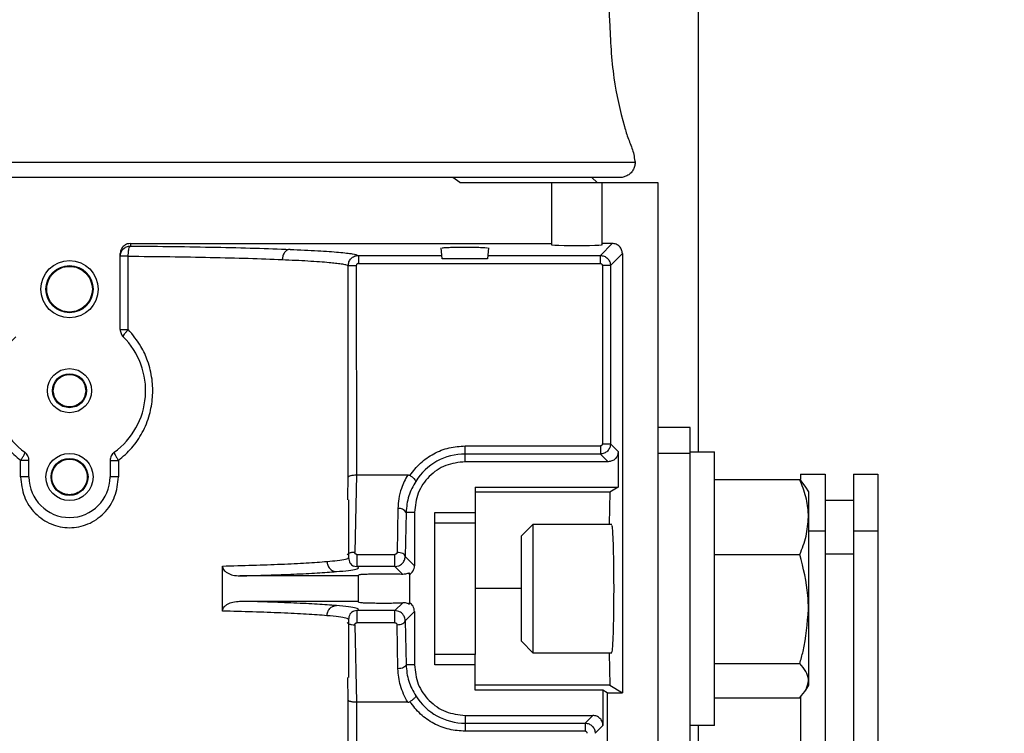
# Model space of a CAD drawing. Header units: inches. Extents: x 170 to 312, y 215 to 248.
# Tile 367 of 529: x 255.927 to 256.166, y 224.66 to 224.833. Entities that reach past the tile are written whole.
import ezdxf

# ---------------------------------------------------------------- set-up
doc = ezdxf.new("R2010")
doc.units = ezdxf.units.IN
doc.header["$LTSCALE"] = 0.25
doc.header["$MEASUREMENT"] = 0
doc.layers.add('ANNOTATIONS', color=1, linetype='Continuous')
doc.layers.add('MOTOR RH', color=7, linetype='Continuous')
doc.styles.add('ARIAL', font='arial.ttf', dxfattribs={"height": 0.09375})
doc.dimstyles.new('STANDARD$0', dxfattribs={"dimtxt": 0.09375, "dimasz": 0.09375, "dimexe": 0.03125, "dimexo": 0.046875, "dimgap": 0.09, "dimtad": 0, "dimtih": 1, "dimtoh": 1, "dimdec": 4, "dimzin": 0, "dimdsep": 46, "dimtxsty": 'ARIAL', "dimcen": 0.09, "dimadec": 0, "dimazin": 0, "dimtfac": 1, "dimtdec": 4, "dimtofl": 0, "dimtmove": 0, "dimatfit": 1, "dimfxl": 1, "dimtolj": 1, "dimtzin": 0, "dimarcsym": 0})

# ---------------------------------------------------------------- blocks, each defined once
blk = doc.blocks.new('*D221')
at = {"layer": 'ANNOTATIONS', "color": 0, "lineweight": -2, "transparency": 16777216}
for p, q in [((255.2092310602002, 223.8186622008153), (255.2092310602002, 225.2665192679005)), ((256.2944185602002, 224.6654394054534), (256.2944185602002, 225.2665192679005)), ((255.3029810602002, 225.2352692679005), (255.5164449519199, 225.2352692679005)), ((256.2006685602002, 225.2352692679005), (256.0866649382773, 225.2352692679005))]:
    blk.add_line(p, q, dxfattribs=at)
at = {"layer": 'ANNOTATIONS', "color": 0, "transparency": 16777216}
for points in [[(255.3029810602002, 225.2508942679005), (255.3029810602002, 225.2196442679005), (255.2092310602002, 225.2352692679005)], [(256.2006685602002, 225.2508942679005), (256.2006685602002, 225.2196442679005), (256.2944185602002, 225.2352692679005)]]:
    blk.add_solid(points, dxfattribs=at)
at = {"layer": 'defpoints', "color": 0, "transparency": 16777216}
for p in [(255.2092310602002, 225.2352692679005), (256.2944185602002, 224.6185644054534), (255.2092310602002, 223.7717872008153)]:
    blk.add_point(p, dxfattribs=at)
at = {"layer": 'ANNOTATIONS', "color": 0, "transparency": 16777216, "insert": (255.8015549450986, 225.2352692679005), "char_height": 0.09375, "attachment_point": 5, "style": 'ARIAL'}
blk.add_mtext('\\A1;16 1/8"', dxfattribs=at)
blk = doc.blocks.new('*D222')
at = {"layer": 'ANNOTATIONS', "color": 0, "lineweight": -2, "transparency": 16777216}
for p, q in [((255.2092310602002, 223.8186622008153), (255.2092310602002, 225.5464032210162)), ((256.5292678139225, 225.1001155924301), (256.5292678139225, 225.5464032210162)), ((255.3029810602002, 225.5151532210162), (255.5841394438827, 225.5151532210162)), ((256.4355178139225, 225.5151532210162), (256.1543594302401, 225.5151532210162))]:
    blk.add_line(p, q, dxfattribs=at)
at = {"layer": 'ANNOTATIONS', "color": 0, "transparency": 16777216}
for points in [[(255.3029810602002, 225.5307782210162), (255.3029810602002, 225.4995282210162), (255.2092310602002, 225.5151532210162)], [(256.4355178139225, 225.5307782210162), (256.4355178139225, 225.4995282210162), (256.5292678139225, 225.5151532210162)]]:
    blk.add_solid(points, dxfattribs=at)
at = {"layer": 'defpoints', "color": 0, "transparency": 16777216}
for p in [(255.2092310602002, 225.5151532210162), (256.5292678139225, 225.0532405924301), (255.2092310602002, 223.7717872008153)]:
    blk.add_point(p, dxfattribs=at)
at = {"layer": 'ANNOTATIONS', "color": 0, "transparency": 16777216, "insert": (255.8692494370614, 225.5151532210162), "char_height": 0.09375, "attachment_point": 5, "style": 'ARIAL'}
blk.add_mtext('\\A1;18 1/2"', dxfattribs=at)

msp = doc.modelspace()

# ---------------------------------------------------------------- linework, layer by layer
at = {"layer": 'MOTOR RH'}
for p, q in [((256.0916685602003, 224.8967872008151), (256.0916685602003, 224.7282026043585)), ((255.8020472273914, 224.7983620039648), (256.076407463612, 224.7983620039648)), ((256.0727165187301, 224.7946710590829), (255.8057381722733, 224.7946710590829)), ((256.0338576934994, 224.7934407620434), (256.0321874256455, 224.7946710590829)), ((256.0659497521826, 224.7946710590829), (256.0671800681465, 224.7934407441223)), ((256.0338576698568, 224.7934407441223), (256.0819438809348, 224.7934407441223)), ((256.0561072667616, 224.7934407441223), (256.0561072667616, 224.7783332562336)), ((256.0684104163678, 224.7783332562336), (256.0684104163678, 224.7934407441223)), ((256.0819438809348, 224.7934407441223), (256.0819438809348, 224.4743184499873)), ((255.9539911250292, 224.7786769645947), (256.0561072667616, 224.7786769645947)), ((255.9539911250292, 224.7786769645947), (255.9539911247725, 224.7780605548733)), ((256.0296151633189, 224.7749860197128), (256.0293862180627, 224.7776028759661)), ((256.0408555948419, 224.7776028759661), (256.0406266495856, 224.7749860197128)), ((256.0679744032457, 224.7757788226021), (256.0708725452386, 224.778676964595)), ((256.0708725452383, 224.7786769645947), (256.0684104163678, 224.7786769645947)), ((255.951530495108, 224.7578127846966), (255.951530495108, 224.7762148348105)), ((255.9534730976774, 224.7578127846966), (255.9534730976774, 224.7756014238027)), ((256.0092815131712, 224.7757788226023), (256.0092815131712, 224.7738115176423)), ((256.0092815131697, 224.7757788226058), (256.0295458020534, 224.7757788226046)), ((256.0406266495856, 224.7749860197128), (256.0296151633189, 224.7749860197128)), ((256.040696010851, 224.775778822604), (256.067974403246, 224.7757788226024)), ((256.0679744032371, 224.7738115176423), (256.0679744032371, 224.7757788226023)), ((256.0733316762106, 224.7762178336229), (256.0704335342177, 224.77331969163)), ((256.0733316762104, 224.7762178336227), (256.0733316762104, 224.6697805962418)), ((256.0068232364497, 224.7220613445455), (256.0068232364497, 224.7733198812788)), ((256.0087896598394, 224.773319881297), (256.0087954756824, 224.7225888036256)), ((256.0092815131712, 224.7738115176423), (256.0679744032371, 224.7738115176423)), ((256.070433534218, 224.7733196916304), (256.0684662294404, 224.7733196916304)), ((256.0684662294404, 224.7733196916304), (256.0684662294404, 224.7300995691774)), ((256.070433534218, 224.7733196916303), (256.070433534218, 224.7300995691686)), ((256.0897563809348, 224.7340776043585), (256.0819438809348, 224.7340776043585)), ((256.0897563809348, 224.3577246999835), (256.0897563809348, 224.7340776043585)), ((256.0351919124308, 224.7257734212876), (256.0351919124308, 224.7296077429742)), ((256.0351919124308, 224.7296077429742), (256.067974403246, 224.7296077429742)), ((256.0684662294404, 224.7300995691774), (256.070433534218, 224.7300995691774)), ((256.0704335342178, 224.7300995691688), (256.0723005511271, 224.7282325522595)), ((256.0679744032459, 224.7276404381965), (256.0351919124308, 224.7276404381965)), ((256.0679744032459, 224.7276404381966), (256.0698414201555, 224.7257734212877)), ((256.0723005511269, 224.7282325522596), (256.0723005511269, 224.7196218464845)), ((256.0819438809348, 224.7278276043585), (256.0897563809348, 224.7278276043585)), ((256.0897563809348, 224.7282026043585), (256.0956938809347, 224.7282026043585)), ((256.0956938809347, 224.6618276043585), (256.0956938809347, 224.7282026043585)), ((255.9273558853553, 224.7220824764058), (255.9273558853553, 224.7260837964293)), ((255.9293848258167, 224.7220824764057), (255.9293848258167, 224.7260837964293)), ((255.9490698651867, 224.7260837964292), (255.9490698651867, 224.7220824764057)), ((255.9510988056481, 224.7260837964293), (255.9510988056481, 224.7220824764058)), ((256.0698414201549, 224.7257734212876), (256.0351919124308, 224.7257734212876)), ((256.0067267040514, 224.717001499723), (256.0068232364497, 224.7220613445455)), ((256.0087954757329, 224.7225888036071), (256.0084116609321, 224.7037924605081)), ((256.0087954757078, 224.7225888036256), (256.0212438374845, 224.7225888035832)), ((256.1165276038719, 224.722724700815), (256.1224651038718, 224.722724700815)), ((256.1165276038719, 224.722724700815), (256.1165276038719, 224.7214750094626)), ((256.1224651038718, 224.722724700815), (256.1224651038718, 224.5033078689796)), ((256.1293401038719, 224.722724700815), (256.1352776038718, 224.722724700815)), ((256.1293401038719, 224.722724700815), (256.1293401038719, 224.5033078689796)), ((256.1352776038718, 224.722724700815), (256.1352776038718, 224.3837491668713)), ((256.0376525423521, 224.7196218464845), (256.0723005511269, 224.7196218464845)), ((256.0376525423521, 224.7196218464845), (256.0376525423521, 224.7109900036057)), ((256.0723005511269, 224.7196218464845), (256.0702825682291, 224.7183915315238)), ((256.0956938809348, 224.7214636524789), (256.1163505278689, 224.7214636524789)), ((256.1163505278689, 224.7214636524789), (256.1177311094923, 224.7196254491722)), ((256.1177580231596, 224.7196409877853), (256.1184438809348, 224.7184530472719)), ((256.0702825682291, 224.7183915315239), (256.0376525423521, 224.7183915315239)), ((256.0702825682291, 224.7183915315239), (256.0701262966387, 224.7106405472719)), ((256.1184438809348, 224.7184530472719), (256.1184438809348, 224.6715780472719)), ((256.0067177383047, 224.7165315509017), (256.0067267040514, 224.717001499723)), ((256.0068946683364, 224.7165315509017), (256.0068946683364, 224.7025289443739)), ((256.1224651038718, 224.716474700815), (256.1293401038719, 224.716474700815)), ((256.0188812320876, 224.7144545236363), (256.0186662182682, 224.7037899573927)), ((256.0208485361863, 224.7134702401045), (256.0206335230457, 224.7028057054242)), ((256.0228887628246, 224.7134702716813), (256.0208485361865, 224.7134702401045)), ((256.0228887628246, 224.7134702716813), (256.0228887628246, 224.7005504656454)), ((256.027810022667, 224.6765608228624), (256.027810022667, 224.7134702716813)), ((256.027810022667, 224.7134702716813), (256.0376525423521, 224.7134702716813)), ((256.027810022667, 224.7109900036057), (256.0376525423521, 224.7109900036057)), ((256.0488188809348, 224.7077780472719), (256.0516813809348, 224.7106405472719)), ((256.0516813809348, 224.7106405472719), (256.0707538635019, 224.7106405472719)), ((256.0516813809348, 224.6793905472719), (256.0516813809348, 224.7106405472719)), ((256.0488188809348, 224.6822530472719), (256.0488188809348, 224.7077780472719)), ((256.1184438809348, 224.7090162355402), (256.1224651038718, 224.7090162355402)), ((256.1293401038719, 224.7090162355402), (256.1352776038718, 224.7090162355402)), ((256.0088766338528, 224.7033078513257), (256.018164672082, 224.7033078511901)), ((256.0206335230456, 224.7028057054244), (256.0228887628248, 224.7005504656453)), ((256.0956938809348, 224.703270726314), (256.1163505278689, 224.703270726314)), ((256.1293401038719, 224.7033851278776), (256.1224651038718, 224.7033851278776)), ((255.9763208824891, 224.6895494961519), (255.9763208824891, 224.7004815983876)), ((256.0079570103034, 224.7005332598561), (256.0088766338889, 224.7003562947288)), ((256.0181646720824, 224.700356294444), (256.0088766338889, 224.7003562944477)), ((256.0181646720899, 224.7003562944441), (256.0190749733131, 224.7005308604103)), ((256.0181646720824, 224.700356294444), (256.0200707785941, 224.6984501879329)), ((256.0093552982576, 224.6980913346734), (255.9805222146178, 224.6980913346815)), ((256.0093552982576, 224.6917249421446), (256.0093552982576, 224.6980913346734)), ((256.0216584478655, 224.698420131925), (256.0216584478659, 224.698774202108)), ((256.0216584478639, 224.6984201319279), (256.0216584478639, 224.6916109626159)), ((256.0488188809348, 224.6950155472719), (256.0376525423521, 224.6950155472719)), ((255.9805222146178, 224.6919397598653), (256.0093552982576, 224.6919397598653)), ((256.0200707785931, 224.6915809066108), (256.0181646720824, 224.6896748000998)), ((256.0216584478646, 224.691256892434), (256.0216584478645, 224.6916109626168)), ((256.0088766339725, 224.6896747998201), (256.0079569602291, 224.6894978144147)), ((256.018164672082, 224.6896748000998), (256.008876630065, 224.6896748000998)), ((256.0190748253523, 224.6895002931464), (256.0181646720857, 224.6896748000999)), ((256.0228887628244, 224.6894806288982), (256.0206335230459, 224.6872253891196)), ((256.0228887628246, 224.6894806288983), (256.0228887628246, 224.6765608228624)), ((256.0068946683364, 224.6875006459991), (256.0068946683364, 224.6734995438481)), ((256.0084116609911, 224.6862386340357), (256.0087954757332, 224.6674422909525)), ((256.018164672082, 224.6867232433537), (256.0088766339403, 224.6867232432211)), ((256.0188812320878, 224.6755765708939), (256.0186662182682, 224.6862411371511)), ((256.0206335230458, 224.6872253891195), (256.0208485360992, 224.6765608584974)), ((256.0516813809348, 224.6793905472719), (256.0488188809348, 224.6822530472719)), ((256.0376525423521, 224.679041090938), (256.027810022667, 224.679041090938)), ((256.0376525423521, 224.6704092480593), (256.0376525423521, 224.679041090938)), ((256.0707538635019, 224.6793905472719), (256.0516813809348, 224.6793905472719)), ((256.0701262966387, 224.6793905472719), (256.0702825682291, 224.6716395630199)), ((256.0228887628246, 224.6765608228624), (256.0208485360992, 224.6765608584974)), ((256.0376525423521, 224.6765608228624), (256.027810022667, 224.6765608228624)), ((256.0956938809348, 224.676822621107), (256.1163505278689, 224.676822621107)), ((256.0068232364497, 224.6679697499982), (256.0067177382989, 224.6734995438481)), ((256.0702825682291, 224.6716395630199), (256.0376525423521, 224.6716395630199)), ((256.0686096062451, 224.6704092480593), (256.0376525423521, 224.6704092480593)), ((256.0696407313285, 224.6697805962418), (256.0686096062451, 224.6704092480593)), ((256.0686096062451, 224.6704092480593), (256.0686096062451, 224.6617985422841)), ((256.0696407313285, 224.6697805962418), (256.0733316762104, 224.6697805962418)), ((256.0696407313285, 224.6697805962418), (256.0696407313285, 224.5558496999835)), ((256.0702825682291, 224.6716395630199), (256.0733316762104, 224.6697805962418)), ((256.1184438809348, 224.6715780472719), (256.1177580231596, 224.6703901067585)), ((256.0068232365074, 224.590370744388), (256.0068232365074, 224.6679697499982)), ((256.0087954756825, 224.6674422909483), (256.008789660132, 224.5903707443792)), ((256.0212438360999, 224.6674422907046), (256.0087954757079, 224.6674422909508)), ((256.0956938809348, 224.6685674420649), (256.1163505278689, 224.6685674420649)), ((256.1165276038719, 224.668803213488), (256.1165276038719, 224.3837491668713)), ((256.0351919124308, 224.6642576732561), (256.066150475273, 224.6642576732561)), ((256.0351919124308, 224.6642576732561), (256.0351919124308, 224.6604233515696)), ((256.0351919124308, 224.6623906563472), (256.064283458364, 224.6623906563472)), ((256.066150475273, 224.6642576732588), (256.0642834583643, 224.6623906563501)), ((256.0642834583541, 224.6604233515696), (256.0351919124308, 224.6604233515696)), ((256.068609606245, 224.6617985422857), (256.0667425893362, 224.659931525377)), ((256.0956938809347, 224.6618276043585), (256.0897563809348, 224.6618276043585)), ((256.0916685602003, 224.6618276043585), (256.0916685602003, 224.6311622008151))]:
    msp.add_line(p, q, dxfattribs=at)
for centre, radius in [((255.9392273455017, 224.7676041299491), 0.006951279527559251), ((255.9392273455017, 224.7676041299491), 0.005720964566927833), ((255.9392273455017, 224.7429978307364), 0.005351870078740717), ((255.9392273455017, 224.7429978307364), 0.004121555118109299), ((255.9392273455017, 224.7220824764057), 0.005720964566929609), ((255.9392273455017, 224.7220824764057), 0.004490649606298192)]:
    msp.add_circle(centre, radius, dxfattribs=at)
for centre, radius, start, end in [((255.9392273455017, 224.7429978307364), 0.01845472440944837, 134.9008721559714, 233.9681209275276), ((255.9392273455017, 224.7429978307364), 0.01845472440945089, 306.031879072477, 45.09912784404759), ((256.0351919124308, 224.7134702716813), 0.01417016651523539, 90, 147.8344107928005), ((255.9392273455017, 224.7220824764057), 0.009842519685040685, 180, 7.016709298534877e-15), ((256.0192053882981, 224.7126442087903), 0.001839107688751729, 26.69012636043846, 100.1518352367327), ((256.0351919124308, 224.6765608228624), 0.0141701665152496, 212.1655892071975, 270)]:
    msp.add_arc(centre, radius, start, end, dxfattribs=at)
at = {"layer": 'MOTOR RH', "extrusion": (0, 0, -1)}
msp.add_ellipse((256.0622588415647, 224.7783332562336), major_axis=(-0.00615157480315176, 0), ratio=0.0349207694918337, start_param=3.14159265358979, end_param=6.283185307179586, dxfattribs=at)
at = {"layer": 'MOTOR RH'}
for points, knots in [([(256.0696013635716, 224.8462218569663), (256.0697966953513, 224.8416515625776), (256.07018737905, 224.8325105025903), (256.0708173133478, 224.8193161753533), (256.0729680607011, 224.8098579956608), (256.0747134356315, 224.8039755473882), (256.0760509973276, 224.8010634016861), (256.0762895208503, 224.7989424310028), (256.076408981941, 224.7978801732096)], [0, 0, 0, 0, 0.2798641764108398, 0.5597572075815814, 0.8058251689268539, 0.870347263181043, 0.9350652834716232, 0.9999999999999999, 0.9999999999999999, 0.9999999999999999, 0.9999999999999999]), ([(256.0763774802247, 224.7988315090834), (256.0763946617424, 224.7985551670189), (256.076430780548, 224.7979742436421), (256.0762184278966, 224.7970797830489), (256.0757716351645, 224.7962101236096), (256.0750792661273, 224.7954648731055), (256.0742117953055, 224.7949400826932), (256.0733933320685, 224.7947000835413), (256.0728918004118, 224.7946785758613), (256.0727165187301, 224.7946710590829)], [0, 0, 0, 0, 0.1323147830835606, 0.2781507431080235, 0.4346336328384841, 0.5970392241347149, 0.759444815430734, 0.9159277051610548, 1, 1, 1, 1]), ([(255.9539911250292, 224.7786769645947), (255.9537351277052, 224.7786536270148), (255.9531795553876, 224.7786029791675), (255.9525267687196, 224.7782339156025), (255.9520673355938, 224.7777812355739), (255.9517749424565, 224.7773267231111), (255.9515690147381, 224.7767980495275), (255.9515433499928, 224.7764094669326), (255.9515304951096, 224.7762148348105)], [0, 0, 0, 0, 0.1985423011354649, 0.4308818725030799, 0.5644502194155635, 0.6983746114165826, 0.8489227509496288, 1, 1, 1, 1]), ([(255.9534731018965, 224.775601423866), (255.9534821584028, 224.775904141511), (255.9535009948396, 224.776533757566), (255.9536218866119, 224.7773514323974), (255.9537941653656, 224.7779273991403), (255.9539271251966, 224.7780172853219), (255.9539911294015, 224.778060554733)], [0, 0, 0, 0, 0.2401067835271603, 0.4993930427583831, 0.7590178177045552, 1, 1, 1, 1]), ([(255.9539911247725, 224.7780605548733), (255.9575230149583, 224.7780281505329), (255.9647047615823, 224.7779622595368), (255.9748823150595, 224.7777863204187), (255.9845563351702, 224.7775546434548), (255.9899654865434, 224.777352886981), (255.9927117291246, 224.7772504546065)], [0, 0, 0, 0, 0.2380742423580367, 0.4841002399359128, 0.7380761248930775, 1, 1, 1, 1]), ([(255.992711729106, 224.777250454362), (255.992478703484, 224.7772115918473), (255.9921205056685, 224.777151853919), (255.9916883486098, 224.7768406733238), (255.9913900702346, 224.7765232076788), (255.9911478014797, 224.7761323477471), (255.9909103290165, 224.7755660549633), (255.9908647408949, 224.7750966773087), (255.9908350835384, 224.7747913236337)], [0, 0, 0, 0, 0.2397662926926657, 0.368559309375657, 0.5000000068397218, 0.631440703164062, 0.7602337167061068, 1, 1, 1, 1]), ([(255.9927117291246, 224.7772504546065), (255.9950602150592, 224.7771439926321), (255.999757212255, 224.7769310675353), (256.0047487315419, 224.7765660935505), (256.008210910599, 224.7761801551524), (256.0089246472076, 224.775912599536), (256.0092815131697, 224.7757788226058)], [0, 0, 0, 0, 0.2499992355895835, 0.5000011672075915, 0.7500022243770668, 1, 1, 1, 1]), ([(256.0295967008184, 224.7776029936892), (256.029585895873, 224.7776084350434), (256.029544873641, 224.7776290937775), (256.0297979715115, 224.7776625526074), (256.0302866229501, 224.7776997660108), (256.0310790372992, 224.777738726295), (256.0318557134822, 224.777758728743), (256.032338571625, 224.7777711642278)], [0, 0, 0, 0, 0.08116737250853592, 0.3081613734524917, 0.513664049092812, 0.6976458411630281, 1, 1, 1, 1]), ([(256.032338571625, 224.7777711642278), (256.0330156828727, 224.7777813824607), (256.0343653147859, 224.7778017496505), (256.0366139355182, 224.7777951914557), (256.0386114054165, 224.7777647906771), (256.0400294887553, 224.777702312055), (256.0407202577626, 224.777642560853), (256.0406154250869, 224.7776099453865), (256.0405892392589, 224.7776017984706)], [0, 0, 0, 0, 0.1886390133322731, 0.3759991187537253, 0.5636514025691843, 0.7499606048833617, 0.9375434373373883, 1, 1, 1, 1]), ([(256.0733316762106, 224.7762178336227), (256.073294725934, 224.7765401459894), (256.0732208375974, 224.7771846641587), (256.0726522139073, 224.7779975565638), (256.071839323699, 224.7785661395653), (256.0711948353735, 224.7786400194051), (256.0708725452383, 224.778676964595)], [0, 0, 0, 0, 0.2500470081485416, 0.5000113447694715, 0.7499700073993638, 1, 1, 1, 1]), ([(255.9534731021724, 224.7756014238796), (255.9568748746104, 224.7755688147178), (255.9637963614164, 224.7755024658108), (255.9736124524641, 224.775325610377), (255.9829547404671, 224.7750950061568), (255.9881804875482, 224.774893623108), (255.990835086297, 224.7747913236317)], [0, 0, 0, 0, 0.2376368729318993, 0.4835127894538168, 0.737632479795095, 1, 1, 1, 1]), ([(255.990835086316, 224.7747913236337), (255.9930002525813, 224.7746898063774), (255.9975385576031, 224.7744770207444), (256.0014446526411, 224.7741853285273), (256.0038333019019, 224.77394264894), (256.0052131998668, 224.7737605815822), (256.0063503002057, 224.7735504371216), (256.0066597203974, 224.7733995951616), (256.0068232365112, 224.7733198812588)], [0, 0, 0, 0, 0.2384432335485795, 0.4997898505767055, 0.6007377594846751, 0.7177576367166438, 0.8508462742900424, 1, 1, 1, 1]), ([(256.0068232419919, 224.7733198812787), (256.0068584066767, 224.7736318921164), (256.0069294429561, 224.7742621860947), (256.007480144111, 224.7750801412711), (256.0081564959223, 224.775545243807), (256.008784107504, 224.775748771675), (256.0091151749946, 224.7757687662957), (256.00928151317, 224.7757788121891)], [0, 0, 0, 0, 0.2423704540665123, 0.4896132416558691, 0.7417190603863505, 0.8702319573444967, 1, 1, 1, 1]), ([(256.067974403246, 224.7757788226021), (256.0682963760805, 224.7757416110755), (256.0689403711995, 224.7756671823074), (256.0697528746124, 224.7750985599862), (256.0703217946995, 224.774286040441), (256.0703962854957, 224.7736418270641), (256.0704335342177, 224.7733196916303)], [0, 0, 0, 0, 0.2499392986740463, 0.4999169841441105, 0.7499361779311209, 1, 1, 1, 1]), ([(256.0092815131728, 224.7738115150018), (256.0092161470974, 224.7738046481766), (256.0090866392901, 224.7737910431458), (256.0089259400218, 224.7736747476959), (256.0088106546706, 224.7735140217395), (256.0087966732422, 224.7733847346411), (256.0087896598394, 224.773319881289)], [0, 0, 0, 0, 0.2524597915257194, 0.5001908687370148, 0.7492843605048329, 1, 1, 1, 1]), ([(256.0679744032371, 224.7738115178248), (256.0680392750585, 224.773804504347), (256.0681685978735, 224.7737905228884), (256.0683293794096, 224.7736752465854), (256.0684457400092, 224.7735145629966), (256.0684593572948, 224.7733850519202), (256.0684662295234, 224.7733196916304)], [0, 0, 0, 0, 0.2507503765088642, 0.4998741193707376, 0.7476017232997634, 1, 1, 1, 1]), ([(255.924981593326, 224.7578127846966), (255.923875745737, 224.756496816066), (255.9219402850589, 224.7541936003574), (255.9200869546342, 224.7500316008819), (255.919075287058, 224.7458591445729), (255.9189596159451, 224.7414184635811), (255.9197255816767, 224.7370016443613), (255.9214229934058, 224.7328147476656), (255.9239626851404, 224.7289980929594), (255.9262303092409, 224.7270505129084), (255.9273558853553, 224.7260837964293)], [0, 0, 0, 0, 0.1439190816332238, 0.2518879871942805, 0.3784557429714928, 0.4998850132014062, 0.6187877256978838, 0.7494177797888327, 0.8756189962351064, 0.9999999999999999, 0.9999999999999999, 0.9999999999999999, 0.9999999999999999]), ([(255.9510988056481, 224.7260837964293), (255.952224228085, 224.727050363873), (255.954491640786, 224.7289977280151), (255.9570313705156, 224.7328141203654), (255.958728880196, 224.7370008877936), (255.9594950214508, 224.7414177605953), (255.9593795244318, 224.7458583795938), (255.958367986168, 224.7500308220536), (255.9565147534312, 224.7541930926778), (255.9545791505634, 224.7564965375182), (255.9534730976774, 224.7578127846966)], [0, 0, 0, 0, 0.1243632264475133, 0.2505572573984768, 0.3811967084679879, 0.5000899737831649, 0.6215271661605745, 0.7480902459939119, 0.8560523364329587, 1, 1, 1, 1]), ([(255.9534730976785, 224.757812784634), (255.9532853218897, 224.7576092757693), (255.9528981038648, 224.7571896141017), (255.9524706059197, 224.7566358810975), (255.9522228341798, 224.7562223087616), (255.9522439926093, 224.7561194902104), (255.9522542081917, 224.7560698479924)], [0, 0, 0, 0, 0.2435325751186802, 0.502195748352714, 0.7596532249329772, 1, 1, 1, 1]), ([(256.0704335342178, 224.7300995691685), (256.0703963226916, 224.7297775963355), (256.070321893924, 224.7291336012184), (256.0697532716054, 224.7283210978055), (256.06894075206, 224.7277521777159), (256.0682965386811, 224.7276776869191), (256.0679744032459, 224.7276404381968)], [0, 0, 0, 0, 0.2499392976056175, 0.4999169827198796, 0.7499361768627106, 1, 1, 1, 1]), ([(256.0684662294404, 224.7300995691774), (256.0684592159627, 224.7300346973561), (256.0684452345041, 224.7299053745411), (256.068329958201, 224.729744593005), (256.0681692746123, 224.7296282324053), (256.0680397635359, 224.7296146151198), (256.067974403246, 224.7296077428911)], [0, 0, 0, 0, 0.2507503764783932, 0.499874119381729, 0.7476017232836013, 1, 1, 1, 1]), ([(255.9273558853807, 224.726083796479), (255.9275172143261, 224.7263201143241), (255.9278513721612, 224.7268095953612), (255.9282169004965, 224.7274527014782), (255.9284202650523, 224.7279240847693), (255.9283874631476, 224.7280249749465), (255.9283716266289, 224.7280736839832)], [0, 0, 0, 0, 0.2413963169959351, 0.4999999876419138, 0.7586036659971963, 1, 1, 1, 1]), ([(255.9500830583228, 224.7280736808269), (255.9500672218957, 224.7280249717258), (255.9500344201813, 224.7279240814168), (255.9502377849, 224.7274526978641), (255.9506033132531, 224.7268095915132), (255.9509374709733, 224.7263201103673), (255.9510987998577, 224.7260837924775)], [0, 0, 0, 0, 0.241396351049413, 0.50000003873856, 0.7586037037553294, 1, 1, 1, 1]), ([(256.0723005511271, 224.7282325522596), (256.0722636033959, 224.7279102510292), (256.0721897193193, 224.727265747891), (256.071621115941, 224.7264528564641), (256.0708082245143, 224.7258842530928), (256.0701637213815, 224.7258103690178), (256.0698414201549, 224.7257734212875)], [0, 0, 0, 0, 0.2500385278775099, 0.5000000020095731, 0.749961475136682, 1, 1, 1, 1]), ([(255.9273558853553, 224.7220824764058), (255.9275380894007, 224.7204542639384), (255.9279012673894, 224.7172088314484), (255.9306765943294, 224.7131082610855), (255.9339833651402, 224.7108413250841), (255.9369457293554, 224.7099281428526), (255.9392281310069, 224.7097049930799), (255.9415105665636, 224.7099284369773), (255.9444729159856, 224.7108421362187), (255.947779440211, 224.7131096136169), (255.9505537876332, 224.7172100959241), (255.9509167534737, 224.7204549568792), (255.9510988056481, 224.7220824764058)], [0, 0, 0, 0, 0.1282694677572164, 0.2556729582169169, 0.3795524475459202, 0.4399056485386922, 0.500016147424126, 0.5601387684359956, 0.6204962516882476, 0.7443703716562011, 0.8717842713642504, 1, 1, 1, 1]), ([(256.0068232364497, 224.7220613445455), (256.0068406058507, 224.722102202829), (256.0068730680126, 224.7221785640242), (256.0070632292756, 224.7223027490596), (256.0073514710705, 224.7224140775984), (256.007728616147, 224.7224968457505), (256.0081827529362, 224.7225669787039), (256.0085552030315, 224.7225802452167), (256.0087954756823, 224.7225888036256)], [0, 0, 0, 0, 0.1556775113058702, 0.2909500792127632, 0.4996511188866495, 0.6364958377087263, 0.7654984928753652, 1, 1, 1, 1]), ([(256.0212438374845, 224.722588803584), (256.0206837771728, 224.721513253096), (256.0197134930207, 224.7196499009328), (256.0190335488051, 224.7168735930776), (256.0189302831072, 224.7152335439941), (256.0188812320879, 224.7144545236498)], [0, 0, 0, 0, 0.4175079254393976, 0.7233173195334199, 1, 1, 1, 1]), ([(256.0212438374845, 224.7225888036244), (256.0213413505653, 224.7225833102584), (256.0215302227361, 224.7225726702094), (256.0216975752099, 224.7224848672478), (256.0217785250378, 224.7224423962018)], [0, 0, 0, 0, 0.5162914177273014, 1, 1, 1, 1]), ([(256.0231966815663, 224.7210140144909), (256.023196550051, 224.7210809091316), (256.0231962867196, 224.7212148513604), (256.0228956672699, 224.7215803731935), (256.0224079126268, 224.7220117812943), (256.0219860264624, 224.7223004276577), (256.021778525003, 224.7224423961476)], [0, 0, 0, 0, 0.2494516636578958, 0.4994736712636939, 0.7538199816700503, 0.9999999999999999, 0.9999999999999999, 0.9999999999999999, 0.9999999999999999]), ([(256.0231966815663, 224.7210140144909), (256.0225496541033, 224.7198509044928), (256.0212184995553, 224.7174579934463), (256.0209741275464, 224.7148239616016), (256.0208485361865, 224.7134702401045)], [0, 0, 0, 0, 0.4860648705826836, 1, 1, 1, 1]), ([(256.1184438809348, 224.7123671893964), (256.1184413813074, 224.7125828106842), (256.1184224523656, 224.7142156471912), (256.1179652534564, 224.7172942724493), (256.1168920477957, 224.7200653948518), (256.1163505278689, 224.7214636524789)], [0, 0, 0, 0, 0.07009191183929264, 0.5307854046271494, 1, 1, 1, 1]), ([(256.1163505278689, 224.703270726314), (256.1169356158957, 224.7047480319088), (256.1181165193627, 224.7077297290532), (256.1183341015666, 224.7108120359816), (256.1184438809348, 224.7123671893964)], [0, 0, 0, 0, 0.4954579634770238, 1, 1, 1, 1]), ([(256.0712909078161, 224.6950155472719), (256.0712835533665, 224.6969759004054), (256.0712723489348, 224.6999624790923), (256.0712049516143, 224.703535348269), (256.0711223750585, 224.706467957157), (256.0710114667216, 224.708704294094), (256.0708875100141, 224.7100703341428), (256.0708148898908, 224.7102272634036), (256.0707802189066, 224.7103021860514)], [0, 0, 0, 0, 0.2503685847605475, 0.3814340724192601, 0.5160432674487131, 0.7327777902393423, 0.8724202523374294, 1, 1, 1, 1]), ([(256.0084116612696, 224.7037924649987), (256.0081504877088, 224.7037906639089), (256.0077473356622, 224.7037878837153), (256.007267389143, 224.703674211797), (256.0069450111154, 224.7035469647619), (256.0067024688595, 224.7033972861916), (256.0066109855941, 224.7032828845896), (256.0065715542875, 224.703233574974)], [0, 0, 0, 0, 0.3247743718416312, 0.5013273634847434, 0.6821672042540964, 0.8630070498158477, 1, 1, 1, 1]), ([(256.0088766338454, 224.7033078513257), (256.0088433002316, 224.7033097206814), (256.0087780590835, 224.7033133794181), (256.0086853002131, 224.7033418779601), (256.0086020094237, 224.7033877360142), (256.008507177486, 224.7034700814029), (256.0084182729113, 224.7036063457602), (256.0084139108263, 224.703729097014), (256.0084116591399, 224.7037924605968)], [0, 0, 0, 0, 0.1226750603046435, 0.2401018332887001, 0.3584136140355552, 0.4836137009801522, 0.7334439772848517, 1, 1, 1, 1]), ([(256.0186662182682, 224.7037899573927), (256.0186582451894, 224.7037270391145), (256.0186425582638, 224.7036032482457), (256.0185441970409, 224.7034696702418), (256.0184444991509, 224.7033872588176), (256.0183586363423, 224.7033418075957), (256.0182643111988, 224.7033134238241), (256.0181982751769, 224.7033097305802), (256.0181646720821, 224.7033078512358)], [0, 0, 0, 0, 0.2622389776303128, 0.5159516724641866, 0.641882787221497, 0.7608259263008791, 0.8782938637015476, 1, 1, 1, 1]), ([(256.0190749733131, 224.7005308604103), (256.0192235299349, 224.7005999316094), (256.0195255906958, 224.7007403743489), (256.0200315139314, 224.7011578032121), (256.0205186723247, 224.70184262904), (256.0205952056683, 224.702484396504), (256.0206335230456, 224.7028057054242)], [0, 0, 0, 0, 0.1672862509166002, 0.3401437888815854, 0.6696347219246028, 1, 1, 1, 1]), ([(256.1184438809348, 224.6900466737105), (256.11841778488, 224.6911489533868), (256.1183118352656, 224.6956241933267), (256.1171934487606, 224.6999844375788), (256.1163505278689, 224.703270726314)], [0, 0, 0, 0, 0.246306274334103, 0.9999999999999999, 0.9999999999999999, 0.9999999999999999, 0.9999999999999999]), ([(255.9763208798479, 224.7004815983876), (255.9763344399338, 224.7003383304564), (255.97636239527, 224.7000429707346), (255.9765947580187, 224.6996002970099), (255.9769779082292, 224.6991727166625), (255.9777239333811, 224.6986575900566), (255.9789233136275, 224.6981960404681), (255.9799647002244, 224.6981278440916), (255.9805222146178, 224.6980913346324)], [0, 0, 0, 0, 0.08148250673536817, 0.1679835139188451, 0.2795471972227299, 0.4066927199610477, 0.6823683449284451, 1, 1, 1, 1]), ([(255.9763208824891, 224.7004815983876), (255.9788107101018, 224.7005461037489), (255.9839547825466, 224.7006793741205), (255.9908005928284, 224.7009344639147), (255.9970634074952, 224.7012346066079), (256.0001095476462, 224.7014671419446), (256.0016757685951, 224.7015867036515)], [0, 0, 0, 0, 0.2274702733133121, 0.4699616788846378, 0.7274724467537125, 1, 1, 1, 1]), ([(256.0016757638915, 224.7015867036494), (256.0017094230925, 224.7012797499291), (256.0017611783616, 224.7008077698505), (256.0020468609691, 224.7002389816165), (256.0023399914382, 224.6998468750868), (256.0027020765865, 224.6995294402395), (256.00322731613, 224.6992200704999), (256.0036631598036, 224.6991640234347), (256.0039466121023, 224.6991275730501)], [0, 0, 0, 0, 0.2396416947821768, 0.3684793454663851, 0.4999999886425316, 0.6315206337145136, 0.7603582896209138, 1, 1, 1, 1]), ([(256.0016757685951, 224.7015867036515), (256.0025701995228, 224.7016717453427), (256.0045627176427, 224.7018611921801), (256.0062666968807, 224.7021672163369), (256.0070454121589, 224.7023973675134), (256.0068602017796, 224.7025181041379), (256.0068435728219, 224.7025289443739)], [0, 0, 0, 0, 0.2811014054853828, 0.6262078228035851, 0.9664393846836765, 0.9999999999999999, 0.9999999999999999, 0.9999999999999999, 0.9999999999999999]), ([(256.0039466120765, 224.6991275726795), (256.0049984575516, 224.6992255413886), (256.0071021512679, 224.6994214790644), (256.0088412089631, 224.6997300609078), (256.0095972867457, 224.7000434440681), (256.0091168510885, 224.7002520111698), (256.0088766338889, 224.7003562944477)], [0, 0, 0, 0, 0.2500000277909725, 0.5000007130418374, 0.7500010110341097, 1, 1, 1, 1]), ([(256.006894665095, 224.7025297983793), (256.0069631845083, 224.7020517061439), (256.0071014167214, 224.7010871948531), (256.0078067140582, 224.7006706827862), (256.0081624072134, 224.7004606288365)], [0, 0, 0, 0, 0.4956833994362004, 1, 1, 1, 1]), ([(256.0216584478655, 224.698420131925), (256.0218328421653, 224.6985386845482), (256.022180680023, 224.6987751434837), (256.0225687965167, 224.6992889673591), (256.0228387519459, 224.6998881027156), (256.0228719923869, 224.7003283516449), (256.0228887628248, 224.7005504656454)], [0, 0, 0, 0, 0.244705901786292, 0.4880777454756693, 0.7417254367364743, 1, 1, 1, 1]), ([(255.9805222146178, 224.6980913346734), (255.9828245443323, 224.6981544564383), (255.9875684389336, 224.6982845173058), (255.9938650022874, 224.6985250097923), (255.9996250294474, 224.6988049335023), (256.0024810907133, 224.6990181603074), (256.0039466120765, 224.6991275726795)], [0, 0, 0, 0, 0.2292110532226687, 0.4722838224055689, 0.7292147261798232, 1, 1, 1, 1]), ([(256.020070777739, 224.6984501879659), (256.0196036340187, 224.6984652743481), (256.0186803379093, 224.6984950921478), (256.0169096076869, 224.6985184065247), (256.0150894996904, 224.6985235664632), (256.0132914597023, 224.6985099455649), (256.0117474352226, 224.6984798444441), (256.0105181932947, 224.6984360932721), (256.0095714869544, 224.6983786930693), (256.009432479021, 224.6983320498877), (256.0093552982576, 224.6983061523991)], [0, 0, 0, 0, 0.1284087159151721, 0.253796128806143, 0.3761714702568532, 0.4955448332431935, 0.6227123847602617, 0.729758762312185, 0.849955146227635, 1, 1, 1, 1]), ([(256.0216584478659, 224.698774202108), (256.021636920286, 224.6987823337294), (256.0215923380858, 224.6987991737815), (256.0211725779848, 224.6985780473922), (256.0205006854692, 224.6985000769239), (256.0200707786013, 224.6984501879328)], [0, 0, 0, 0, 0.2516651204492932, 0.5211818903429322, 0.9999999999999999, 0.9999999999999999, 0.9999999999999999, 0.9999999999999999]), ([(256.0707538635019, 224.679636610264), (256.0707974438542, 224.6797243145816), (256.0708790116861, 224.6798884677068), (256.0710115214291, 224.6813184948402), (256.0711223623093, 224.6835646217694), (256.0712049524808, 224.6864953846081), (256.0712723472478, 224.6900687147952), (256.0712835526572, 224.6930552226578), (256.0712909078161, 224.6950155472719)], [0, 0, 0, 0, 0.1551384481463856, 0.2903672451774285, 0.5002609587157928, 0.6306139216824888, 0.7575373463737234, 1, 1, 1, 1]), ([(255.9763208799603, 224.6895494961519), (255.976334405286, 224.689693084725), (255.9763622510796, 224.6899887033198), (255.9765954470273, 224.6904316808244), (255.9769786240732, 224.6908588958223), (255.977724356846, 224.6913736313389), (255.9789231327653, 224.6918350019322), (255.9799644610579, 224.6919032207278), (255.9805222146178, 224.6919397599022)], [0, 0, 0, 0, 0.08165218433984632, 0.1681046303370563, 0.2798987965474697, 0.4067323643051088, 0.6822355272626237, 0.9999999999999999, 0.9999999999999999, 0.9999999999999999, 0.9999999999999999]), ([(256.003946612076, 224.6909035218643), (256.0024810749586, 224.6910129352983), (255.9996249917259, 224.6912261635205), (255.9938649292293, 224.6915060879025), (255.9875683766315, 224.6917465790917), (255.9828245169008, 224.6918766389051), (255.9805222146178, 224.6919397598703)], [0, 0, 0, 0, 0.2707879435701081, 0.5277197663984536, 0.7707917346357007, 1, 1, 1, 1]), ([(256.0016757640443, 224.6884443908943), (256.0017092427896, 224.6887504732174), (256.0017607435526, 224.6892213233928), (256.0020452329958, 224.6897893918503), (256.0023377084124, 224.6901817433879), (256.0026995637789, 224.6904998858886), (256.0032254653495, 224.6908105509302), (256.0036623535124, 224.6908668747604), (256.0039466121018, 224.6909035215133)], [0, 0, 0, 0, 0.2389706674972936, 0.3676114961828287, 0.4990634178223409, 0.6306518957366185, 0.7596859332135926, 1, 1, 1, 1]), ([(256.0088766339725, 224.6896748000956), (256.0091168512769, 224.6897790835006), (256.009597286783, 224.6899876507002), (256.0088412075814, 224.690301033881), (256.0071021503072, 224.6906096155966), (256.0049984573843, 224.69080555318), (256.003946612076, 224.6909035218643)], [0, 0, 0, 0, 0.2499992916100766, 0.4999995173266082, 0.7500000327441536, 1, 1, 1, 1]), ([(256.0093552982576, 224.6917249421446), (256.0094358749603, 224.6916985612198), (256.009587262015, 224.6916489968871), (256.0106464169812, 224.6915883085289), (256.0119151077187, 224.6915476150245), (256.0133789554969, 224.6915207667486), (256.015038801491, 224.6915075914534), (256.0168760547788, 224.691512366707), (256.0186664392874, 224.6915356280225), (256.0195989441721, 224.691565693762), (256.020070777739, 224.6915809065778)], [0, 0, 0, 0, 0.1528518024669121, 0.287177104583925, 0.4029105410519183, 0.4999977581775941, 0.6204192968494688, 0.7438867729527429, 0.8704105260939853, 1, 1, 1, 1]), ([(256.0216584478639, 224.691256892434), (256.0216377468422, 224.691249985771), (256.0215951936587, 224.69123578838), (256.0212563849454, 224.6913872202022), (256.0207590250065, 224.6915523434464), (256.0202992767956, 224.6915714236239), (256.0200707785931, 224.6915809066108)], [0, 0, 0, 0, 0.252979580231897, 0.5200268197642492, 0.7614498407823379, 1, 1, 1, 1]), ([(256.0228887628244, 224.6894806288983), (256.0228716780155, 224.6897013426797), (256.0228376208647, 224.690141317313), (256.0225700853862, 224.6907399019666), (256.022182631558, 224.6912560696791), (256.021834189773, 224.6914919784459), (256.0216584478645, 224.6916109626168)], [0, 0, 0, 0, 0.2567552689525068, 0.5118203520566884, 0.7537791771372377, 1, 1, 1, 1]), ([(256.0016757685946, 224.6884443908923), (256.0001095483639, 224.6885639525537), (255.99706340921, 224.6887964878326), (255.9908005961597, 224.6890966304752), (255.9839547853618, 224.6893517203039), (255.9788107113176, 224.6894849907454), (255.9763208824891, 224.6895494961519)], [0, 0, 0, 0, 0.2725274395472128, 0.5300381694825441, 0.7725296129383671, 1, 1, 1, 1]), ([(256.0068430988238, 224.6875006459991), (256.0068599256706, 224.6875115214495), (256.0070367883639, 224.6876258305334), (256.006325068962, 224.6878454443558), (256.0047199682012, 224.6881532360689), (256.0026922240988, 224.6883471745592), (256.0016757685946, 224.6884443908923)], [0, 0, 0, 0, 0.03387099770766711, 0.3560094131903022, 0.6771842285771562, 1, 1, 1, 1]), ([(256.0081623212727, 224.6895704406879), (256.007803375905, 224.6893573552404), (256.0070917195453, 224.6889348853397), (256.0069600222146, 224.6879628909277), (256.0068947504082, 224.6874811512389)], [0, 0, 0, 0, 0.5043801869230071, 1, 1, 1, 1]), ([(256.0206335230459, 224.6872253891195), (256.0206172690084, 224.6874326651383), (256.02058719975, 224.6878161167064), (256.0203477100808, 224.6884192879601), (256.0199861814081, 224.6889123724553), (256.019525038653, 224.689290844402), (256.0192232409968, 224.6894312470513), (256.0190748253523, 224.6895002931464)], [0, 0, 0, 0, 0.2134425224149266, 0.3948593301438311, 0.660566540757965, 0.8330761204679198, 1, 1, 1, 1]), ([(256.1163505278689, 224.676822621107), (256.1166330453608, 224.6778106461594), (256.1178647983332, 224.6821183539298), (256.118191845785, 224.6865960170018), (256.1184438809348, 224.6900466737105)], [0, 0, 0, 0, 0.2293621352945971, 1, 1, 1, 1]), ([(256.0065744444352, 224.6867943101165), (256.0066130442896, 224.6867461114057), (256.0067037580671, 224.6866328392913), (256.0069450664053, 224.6864841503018), (256.007267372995, 224.6863568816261), (256.0077473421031, 224.6862432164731), (256.0081504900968, 224.6862404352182), (256.0084116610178, 224.6862386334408)], [0, 0, 0, 0, 0.1343543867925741, 0.3157471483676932, 0.4971399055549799, 0.6742326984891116, 1, 1, 1, 1]), ([(256.0084116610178, 224.6862386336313), (256.0084140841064, 224.6863015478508), (256.0084188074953, 224.6864241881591), (256.0085070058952, 224.6865603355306), (256.0086010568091, 224.6866434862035), (256.0086841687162, 224.6866893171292), (256.0087773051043, 224.6867177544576), (256.0088429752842, 224.6867213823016), (256.0088766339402, 224.6867232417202)], [0, 0, 0, 0, 0.264747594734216, 0.5160793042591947, 0.640404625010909, 0.7583606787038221, 0.8761499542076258, 0.9999999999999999, 0.9999999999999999, 0.9999999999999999, 0.9999999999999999]), ([(256.018164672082, 224.6867232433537), (256.0181979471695, 224.6867213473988), (256.0182635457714, 224.6867176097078), (256.0183906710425, 224.6866792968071), (256.0185266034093, 224.6865864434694), (256.0186428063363, 224.6864284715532), (256.0186582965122, 224.6863045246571), (256.0186662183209, 224.6862411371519)], [0, 0, 0, 0, 0.1207105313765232, 0.2379690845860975, 0.4831299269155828, 0.7356682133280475, 1, 1, 1, 1]), ([(256.0208485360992, 224.6765608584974), (256.0209744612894, 224.6752051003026), (256.0212191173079, 224.6725710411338), (256.0225505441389, 224.6701782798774), (256.0231966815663, 224.6690170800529)], [0, 0, 0, 0, 0.5147030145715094, 1, 1, 1, 1]), ([(256.1184438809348, 224.6726950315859), (256.1184413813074, 224.6727928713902), (256.1184224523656, 224.6735337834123), (256.1179652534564, 224.6749307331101), (256.1168920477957, 224.6761881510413), (256.1163505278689, 224.676822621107)], [0, 0, 0, 0, 0.07009191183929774, 0.5307854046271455, 1, 1, 1, 1]), ([(256.0212438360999, 224.6674422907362), (256.0205607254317, 224.6687743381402), (256.0192301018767, 224.6713690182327), (256.0189954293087, 224.674199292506), (256.0188812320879, 224.6755765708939)], [0, 0, 0, 0, 0.5133763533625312, 1, 1, 1, 1]), ([(256.1163505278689, 224.6685674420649), (256.1169356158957, 224.669237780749), (256.1181165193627, 224.6705907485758), (256.1183341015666, 224.6719893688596), (256.1184438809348, 224.6726950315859)], [0, 0, 0, 0, 0.4954579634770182, 1, 1, 1, 1]), ([(256.0087954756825, 224.6674422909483), (256.0085552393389, 224.6674508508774), (256.0081828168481, 224.6674641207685), (256.0077286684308, 224.667534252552), (256.0073515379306, 224.6676169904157), (256.0070632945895, 224.6677283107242), (256.0068730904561, 224.6678524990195), (256.0068406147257, 224.6679288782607), (256.0068232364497, 224.6679697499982)], [0, 0, 0, 0, 0.2344666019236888, 0.3634780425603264, 0.5003489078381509, 0.7089827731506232, 0.8442720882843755, 1, 1, 1, 1]), ([(256.0212438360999, 224.667442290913), (256.0213413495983, 224.6674477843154), (256.0215302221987, 224.6674584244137), (256.0216975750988, 224.6675462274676), (256.0217785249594, 224.6675886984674)], [0, 0, 0, 0, 0.5162924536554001, 1, 1, 1, 1]), ([(256.0231966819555, 224.6690170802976), (256.0231972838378, 224.6690156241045), (256.0231990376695, 224.6690113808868), (256.0232036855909, 224.6689969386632), (256.0232119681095, 224.6689385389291), (256.0231607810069, 224.6687770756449), (256.0228973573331, 224.6684532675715), (256.0224087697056, 224.6680142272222), (256.0219856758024, 224.6677285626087), (256.0217785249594, 224.6675886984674)], [0, 0, 0, 0, 0.007045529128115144, 0.02053004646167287, 0.06754810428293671, 0.2500891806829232, 0.4998992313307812, 0.7551458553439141, 1, 1, 1, 1]), ([(256.064283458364, 224.6623906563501), (256.0646056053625, 224.662353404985), (256.0652498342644, 224.6622789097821), (256.0660623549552, 224.6617099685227), (256.0666309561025, 224.6608974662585), (256.0667053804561, 224.660253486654), (256.0667425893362, 224.6599315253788)], [0, 0, 0, 0, 0.250072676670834, 0.5000948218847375, 0.7500695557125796, 1, 1, 1, 1]), ([(256.068609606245, 224.6617985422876), (256.0685726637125, 224.6621208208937), (256.0684987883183, 224.6627652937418), (256.06793022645, 224.6635781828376), (256.0671173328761, 224.6641468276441), (256.0664727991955, 224.6642207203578), (256.066150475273, 224.6642576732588)], [0, 0, 0, 0, 0.2500211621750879, 0.4999768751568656, 0.7499441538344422, 1, 1, 1, 1]), ([(256.0647752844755, 224.6599315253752), (256.0647684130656, 224.6599968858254), (256.0647547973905, 224.6601263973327), (256.064638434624, 224.660287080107), (256.0644776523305, 224.6604023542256), (256.0643483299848, 224.6604163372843), (256.0642834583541, 224.6604233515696)], [0, 0, 0, 0, 0.2523982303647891, 0.5001262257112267, 0.749249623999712, 0.9999999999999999, 0.9999999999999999, 0.9999999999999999, 0.9999999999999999])]:
    msp.add_open_spline(points, degree=3, knots=knots, dxfattribs=at)
for points in [[(255.9515304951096, 224.7756014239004), (255.9515674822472, 224.7759236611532), (255.9516414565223, 224.7765681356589), (255.9522104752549, 224.7773809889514), (255.9530238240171, 224.7779496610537), (255.9536686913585, 224.7780235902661), (255.9539911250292, 224.7780605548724)], [(255.9534730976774, 224.7756014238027), (255.9532062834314, 224.7756014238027), (255.9526726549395, 224.7756014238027), (255.9520437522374, 224.7756014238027), (255.9516130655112, 224.7756014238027), (255.9515580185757, 224.7756014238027), (255.9515304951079, 224.7756014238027)], [(255.9336909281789, 224.7676041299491), (255.9337741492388, 224.7683287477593), (255.9339405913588, 224.7697779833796), (255.9352208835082, 224.7716208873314), (255.9370509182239, 224.7728522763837), (255.9392273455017, 224.7732846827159), (255.9414037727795, 224.7728522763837), (255.9432338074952, 224.7716208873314), (255.9445140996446, 224.7697779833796), (255.9446805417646, 224.7683287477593), (255.9447637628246, 224.7676041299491)], [(256.0068232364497, 224.773319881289), (256.0068625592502, 224.773319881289), (256.006941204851, 224.773319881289), (256.0074001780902, 224.773319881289), (256.0080384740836, 224.773319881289), (256.0085392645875, 224.773319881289), (256.0087896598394, 224.773319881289)], [(255.9447637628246, 224.7676041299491), (255.9446805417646, 224.7668795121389), (255.9445140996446, 224.7654302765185), (255.9432338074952, 224.7635873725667), (255.9414037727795, 224.7623559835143), (255.9392273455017, 224.7619235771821), (255.9370509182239, 224.7623559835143), (255.9352208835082, 224.7635873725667), (255.9339405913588, 224.7654302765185), (255.9337741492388, 224.7668795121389), (255.9336909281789, 224.7676041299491)], [(255.951530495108, 224.7578127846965), (255.9515396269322, 224.75765131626), (255.9515578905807, 224.757328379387), (255.9517058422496, 224.7568638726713), (255.9519304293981, 224.7564311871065), (255.9521462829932, 224.7561902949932), (255.9522542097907, 224.7560698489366)], [(255.9515304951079, 224.7578127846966), (255.9515580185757, 224.7578127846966), (255.9516130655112, 224.7578127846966), (255.9520437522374, 224.7578127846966), (255.9526726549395, 224.7578127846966), (255.9532062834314, 224.7578127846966), (255.9534730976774, 224.7578127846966)], [(255.9352903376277, 224.7429978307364), (255.9353495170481, 224.7435131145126), (255.935467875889, 224.7445436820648), (255.9363783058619, 224.7458541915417), (255.9376796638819, 224.7467298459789), (255.9392273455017, 224.7470373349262), (255.9407750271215, 224.7467298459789), (255.9420763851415, 224.7458541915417), (255.9429868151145, 224.7445436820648), (255.9431051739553, 224.7435131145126), (255.9431643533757, 224.7429978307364)], [(255.9431643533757, 224.7429978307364), (255.9431051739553, 224.7424825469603), (255.9429868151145, 224.7414519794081), (255.9420763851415, 224.7401414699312), (255.9407750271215, 224.739265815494), (255.9392273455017, 224.7389583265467), (255.937679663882, 224.739265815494), (255.9363783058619, 224.7401414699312), (255.935467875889, 224.7414519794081), (255.9353495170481, 224.7424825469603), (255.9352903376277, 224.7429978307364)], [(256.021778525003, 224.7224423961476), (256.022590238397, 224.7234879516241), (256.0242136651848, 224.7255790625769), (256.0275212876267, 224.7278295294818), (256.0312308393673, 224.729327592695), (256.033871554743, 224.7295143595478), (256.0351919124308, 224.7296077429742)], [(256.067974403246, 224.7296077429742), (256.067974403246, 224.729355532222), (256.067974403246, 224.7288511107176), (256.067974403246, 224.7282097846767), (256.067974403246, 224.7277515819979), (256.067974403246, 224.7276774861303), (256.067974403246, 224.7276404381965)], [(255.9293848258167, 224.7260837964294), (255.929371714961, 224.7262770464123), (255.9293454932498, 224.7266635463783), (255.9291347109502, 224.727209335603), (255.9288173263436, 224.7277008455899), (255.9285201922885, 224.7279494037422), (255.9283716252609, 224.7280736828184)], [(255.9500830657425, 224.7280736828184), (255.9499344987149, 224.7279494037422), (255.9496373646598, 224.7277008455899), (255.9493199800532, 224.727209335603), (255.9491091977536, 224.7266635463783), (255.9490829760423, 224.7262770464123), (255.9490698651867, 224.7260837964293)], [(255.9293848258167, 224.7260837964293), (255.9293558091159, 224.7260837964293), (255.9292977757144, 224.7260837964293), (255.9288449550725, 224.7260837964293), (255.9281859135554, 224.7260837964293), (255.9276325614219, 224.7260837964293), (255.9273558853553, 224.7260837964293)], [(255.9349212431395, 224.7220824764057), (255.9349859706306, 224.7226460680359), (255.9351154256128, 224.7237732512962), (255.9361112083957, 224.7252066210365), (255.9375345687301, 224.7261643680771), (255.9392273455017, 224.7265006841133), (255.9409201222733, 224.7261643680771), (255.9423434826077, 224.7252066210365), (255.9433392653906, 224.7237732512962), (255.9434687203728, 224.7226460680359), (255.943533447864, 224.7220824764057)], [(255.9490698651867, 224.7260837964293), (255.9490988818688, 224.7260837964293), (255.9491569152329, 224.7260837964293), (255.9496097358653, 224.7260837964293), (255.9502687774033, 224.7260837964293), (255.9508221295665, 224.7260837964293), (255.9510988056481, 224.7260837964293)], [(256.0351919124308, 224.7257734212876), (256.0335797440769, 224.7255884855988), (256.0303554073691, 224.7252186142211), (256.0262886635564, 224.7223735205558), (256.023443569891, 224.7183067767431), (256.0230736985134, 224.7150824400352), (256.0228887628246, 224.7134702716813)], [(255.9293848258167, 224.7220824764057), (255.9293558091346, 224.7220824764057), (255.9292977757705, 224.7220824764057), (255.9288449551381, 224.7220824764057), (255.9281859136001, 224.7220824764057), (255.9276325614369, 224.7220824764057), (255.9273558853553, 224.7220824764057)], [(255.943533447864, 224.7220824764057), (255.9434687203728, 224.7215188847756), (255.9433392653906, 224.7203917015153), (255.9423434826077, 224.718958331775), (255.9409201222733, 224.7180005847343), (255.9392273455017, 224.7176642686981), (255.9375345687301, 224.7180005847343), (255.9361112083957, 224.718958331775), (255.9351154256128, 224.7203917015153), (255.9349859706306, 224.7215188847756), (255.9349212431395, 224.7220824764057)], [(255.9510988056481, 224.7220824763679), (255.9508221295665, 224.7220824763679), (255.9502687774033, 224.7220824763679), (255.9496097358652, 224.7220824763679), (255.9491569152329, 224.7220824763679), (255.9490988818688, 224.7220824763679), (255.9490698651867, 224.7220824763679)], [(256.0376525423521, 224.7109900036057), (256.0376525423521, 224.7106645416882), (256.0376525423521, 224.7100136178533), (256.0376525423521, 224.70628255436), (256.0376525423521, 224.701104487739), (256.0376525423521, 224.6950155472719), (256.0376525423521, 224.6889266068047), (256.0376525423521, 224.6837485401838), (256.0376525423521, 224.6800174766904), (256.0376525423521, 224.6793665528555), (256.0376525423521, 224.679041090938)], [(256.0088766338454, 224.7033078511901), (256.0088766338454, 224.7031552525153), (256.0088766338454, 224.7028500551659), (256.0088766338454, 224.7023401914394), (256.0088766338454, 224.7018338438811), (256.0088766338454, 224.7013587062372), (256.0088766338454, 224.7009468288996), (256.0088766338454, 224.7006280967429), (256.0088766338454, 224.7004118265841), (256.0088766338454, 224.7003748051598), (256.0088766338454, 224.7003562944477)], [(256.0181646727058, 224.7003562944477), (256.0181646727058, 224.7003748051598), (256.0181646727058, 224.7004118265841), (256.0181646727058, 224.7006280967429), (256.0181646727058, 224.7009468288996), (256.0181646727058, 224.7013587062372), (256.0181646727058, 224.7018338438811), (256.0181646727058, 224.7023401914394), (256.0181646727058, 224.7028500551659), (256.0181646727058, 224.7031552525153), (256.0181646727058, 224.7033078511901)], [(256.0206335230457, 224.7028057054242), (256.020597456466, 224.7029322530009), (256.0205253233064, 224.7031853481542), (256.0200675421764, 224.7035067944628), (256.0194250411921, 224.7037358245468), (256.0189191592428, 224.7037719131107), (256.0186662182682, 224.7037899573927)], [(256.008876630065, 224.6896748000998), (256.008876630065, 224.6896562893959), (256.008876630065, 224.689619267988), (256.008876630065, 224.6894029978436), (256.008876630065, 224.6890842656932), (256.008876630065, 224.6886723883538), (256.008876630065, 224.6881972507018), (256.008876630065, 224.6876909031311), (256.008876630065, 224.6871810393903), (256.008876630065, 224.6868758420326), (256.008876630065, 224.6867232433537)], [(256.018164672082, 224.6867232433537), (256.018164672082, 224.6868758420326), (256.018164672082, 224.6871810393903), (256.0181646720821, 224.6876909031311), (256.018164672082, 224.6881972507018), (256.018164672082, 224.6886723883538), (256.018164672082, 224.6890842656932), (256.018164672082, 224.6894029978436), (256.018164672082, 224.689619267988), (256.018164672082, 224.6896562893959), (256.018164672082, 224.6896748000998)], [(256.0186662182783, 224.6862411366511), (256.0189191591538, 224.6862591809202), (256.0194250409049, 224.6862952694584), (256.0200675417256, 224.6865242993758), (256.0205253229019, 224.6868457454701), (256.020597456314, 224.6870988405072), (256.02063352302, 224.6872253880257)], [(256.0208485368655, 224.6765608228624), (256.0208124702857, 224.6764342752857), (256.0207403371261, 224.6761811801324), (256.0202825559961, 224.6758597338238), (256.0196400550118, 224.6756307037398), (256.0191341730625, 224.6755946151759), (256.0188812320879, 224.6755765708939)], [(256.0228887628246, 224.6765608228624), (256.0230736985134, 224.6749486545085), (256.023443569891, 224.6717243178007), (256.0262886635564, 224.667657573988), (256.0303554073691, 224.6648124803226), (256.033579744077, 224.664442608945), (256.0351919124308, 224.6642576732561)], [(256.0351919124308, 224.6604233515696), (256.0338715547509, 224.6605167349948), (256.0312308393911, 224.6607035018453), (256.0275212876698, 224.6622015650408), (256.0242136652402, 224.66445203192), (256.0225902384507, 224.6665431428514), (256.021778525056, 224.667588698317)], [(256.0642834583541, 224.6623906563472), (256.0642834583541, 224.6623536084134), (256.0642834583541, 224.6622795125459), (256.0642834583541, 224.6618213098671), (256.0642834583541, 224.6611799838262), (256.0642834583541, 224.6606755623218), (256.0642834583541, 224.6604233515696)]]:
    msp.add_open_spline(points, degree=3, dxfattribs=at)

# ---------------------------------------------------------------- dimensions: what is measured, and where the dimension line sits
at = {"layer": 'ANNOTATIONS'}
dim = msp.add_linear_dim(base=(255.2092310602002, 225.5151532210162), p1=(256.5292678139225, 225.0532405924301), p2=(255.2092310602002, 223.7717872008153), text='18 1/2"', dimstyle='STANDARD$0', override={"dimtxsty": 'ARIAL'}, dxfattribs=at)
dim.commit()
dim.dimension.update_dxf_attribs({"geometry": '*D222', "text_midpoint": (255.8692494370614, 225.5151532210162)})
dim = msp.add_linear_dim(base=(255.2092310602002, 225.2352692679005), p1=(256.2944185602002, 224.6185644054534), p2=(255.2092310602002, 223.7717872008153), text='16 1/8"', dimstyle='STANDARD$0', dxfattribs=at)
dim.commit()
dim.dimension.update_dxf_attribs({"geometry": '*D221', "text_midpoint": (255.8015549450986, 225.2352692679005), "dimtype": 160})

doc.saveas('drawing.dxf')
